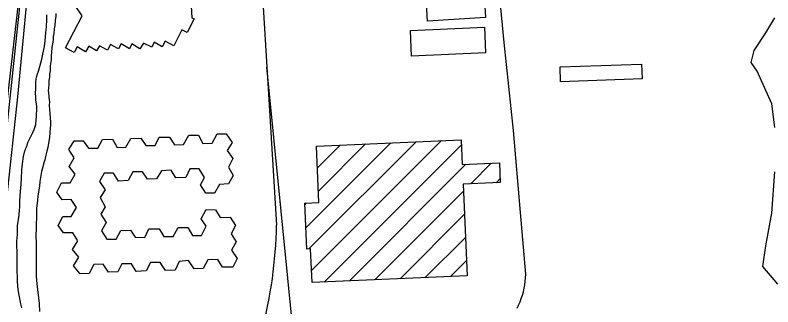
# Model space of a CAD drawing. Extents: x 3313447 to 3351316, y 703786 to 729172.
# Drawn here: x 3326186 to 3327294, y 714045 to 714471 of the extents above; entities that cross this region are included whole.
import ezdxf

# ---------------------------------------------------------------- set-up
doc = ezdxf.new("R2010")
doc.units = 0
for name, color, linetype in [('V-BLDG-OTLN', 7, 'Continuous'), ('V-RAIL-TRAK', 7, 'Continuous'), ('V-ROAD-CNTR', 7, 'Continuous'), ('V-SITE-VEGE', 7, 'Continuous')]:
    doc.layers.add(name, color=color, linetype=linetype)

msp = doc.modelspace()

# ---------------------------------------------------------------- linework, layer by layer
at = {"layer": 'V-BLDG-OTLN'}
for p, q in [((3326615.2, 714129.5), (3326772, 714286.3)), ((3326619.2, 714098.1), (3326809, 714287.9)), ((3326610.7, 714160.4), (3326735, 714284.7)), ((3326627.7, 714248.1), (3326661, 714281.4)), ((3326629.2, 714214.2), (3326698, 714283)), ((3326637.6, 714081.2), (3326838.4, 714281.9)), ((3326674.6, 714082.8), (3326844.9, 714253.2)), ((3326851.9, 714224.8), (3326881.9, 714254.8)), ((3326888.9, 714226.4), (3326894.8, 714232.4)), ((3326711.5, 714084.4), (3326841.2, 714214.1)), ((3326609.2, 714194.2), (3326611.7, 714196.7)), ((3326748.5, 714086.1), (3326842.7, 714180.2)), ((3326785.5, 714087.7), (3326844.2, 714146.3)), ((3326822.5, 714089.3), (3326845.7, 714112.5))]:
    msp.add_line(p, q, dxfattribs=at)
for points in [[(3326439.2, 714553), (3326444.1, 714467.3), (3326447.6, 714465.7), (3326437.2, 714445.8), (3326429.4, 714449.8), (3326417.9, 714426.2), (3326405, 714432.9), (3326400.9, 714424.8), (3326389.1, 714431.5), (3326385.6, 714424.5), (3326373.5, 714430.4), (3326367.9, 714421.8), (3326356.3, 714429.4), (3326352.8, 714422.1), (3326340.7, 714429.3), (3326336.7, 714422.1), (3326325.2, 714428.5), (3326320.6, 714419.9)], [(3326293.2, 714425.8), (3326288.4, 714417.5), (3326276.5, 714424.7), (3326272.2, 714416.4), (3326259.3, 714423.4), (3326283.5, 714470.4), (3326274.3, 714483.6)], [(3326320.6, 714419.9), (3326309, 714426.4), (3326304.5, 714418.8), (3326293.2, 714425.8)], [(3326447.4, 714100.6), (3326439.4, 714112.7), (3326425.4, 714111.3), (3326419.8, 714098.4), (3326405.3, 714098.1), (3326397.7, 714109.7), (3326383.8, 714109.7), (3326377.3, 714097.8), (3326362.8, 714096.7), (3326355.6, 714108), (3326341.9, 714108), (3326336, 714096.2), (3326322.3, 714095.4), (3326314.5, 714107.2), (3326300.7, 714106.6), (3326293.8, 714093.7), (3326280.9, 714093.4), (3326271.2, 714104.7), (3326278.7, 714117.6), (3326269.6, 714128.9), (3326277.3, 714141.5), (3326270.1, 714153.3), (3326256.6, 714153.1), (3326248.6, 714163.8), (3326255.3, 714177), (3326267.6, 714177), (3326275.4, 714190.2), (3326267.6, 714201.7), (3326254.2, 714201.2), (3326246.6, 714212.4), (3326253.6, 714226.1), (3326266.2, 714226.4), (3326273.5, 714238.8), (3326264.9, 714250.1), (3326271.9, 714262.7), (3326264.3, 714275.1), (3326272.1, 714287.7), (3326285, 714287.7), (3326293.1, 714277), (3326306.5, 714276.7), (3326313.2, 714289.3), (3326328, 714289.9), (3326335, 714277.8), (3326347.3, 714278.1), (3326354.8, 714291), (3326369.4, 714291.3), (3326376.9, 714280.8), (3326390.6, 714280.5), (3326396.5, 714292.9), (3326411.5, 714292.9), (3326418.8, 714281.9), (3326431.7, 714282.2), (3326439.7, 714295.9), (3326454, 714295.9), (3326460.2, 714283.8), (3326473.9, 714284.1), (3326481.1, 714297.6), (3326494.3, 714297.8), (3326503.2, 714285), (3326495.6, 714273.4), (3326504, 714261.6), (3326497.5, 714249.2), (3326504.5, 714236.9), (3326497.8, 714224.8), (3326484.7, 714223.7), (3326477.4, 714211), (3326464.3, 714211), (3326456.5, 714223.4), (3326462.6, 714234.1), (3326454.8, 714246.5), (3326441.1, 714246.5), (3326435.2, 714234.1), (3326420.7, 714233.6), (3326414, 714244.8), (3326399.5, 714243.7), (3326392.5, 714231.9), (3326379.4, 714231.4), (3326372.1, 714242.1), (3326357.6, 714242.4), (3326350.9, 714229.7), (3326336.9, 714228.6), (3326329.4, 714240.5), (3326315.7, 714240.2), (3326309, 714228.3), (3326317.3, 714215.7), (3326310.1, 714204.7), (3326317.3, 714191), (3326310.9, 714180.3), (3326319, 714168.4), (3326312, 714156.1), (3326319.8, 714143.7), (3326333.2, 714143.7), (3326340.2, 714156.4), (3326354.4, 714156.9), (3326361.2, 714147), (3326375.1, 714146.2), (3326381.3, 714158.8), (3326396.1, 714159.1), (3326403.1, 714147.6), (3326416.8, 714147.8), (3326424.3, 714160.8)], [(3326424.3, 714160.8), (3326438, 714161), (3326445, 714149.2), (3326458.1, 714149.2), (3326464.9, 714162.9), (3326457.6, 714173.7), (3326464.8, 714187.1), (3326478.8, 714186.9), (3326485.5, 714175.3), (3326500, 714175.9), (3326508.1, 714164), (3326501.7, 714151.4), (3326508.9, 714140.1), (3326502.2, 714128), (3326510.3, 714115.7), (3326503.9, 714103.1), (3326489.1, 714102.8), (3326482.1, 714114.3), (3326467.3, 714113.8), (3326460.6, 714101.1), (3326447.4, 714100.6)]]:
    msp.add_lwpolyline(points, dxfattribs=at)
for points in [[(3326788.9, 714462.6), (3326783.7, 714550), (3326868.1, 714555.1), (3326873.3, 714467.8)], [(3326873.4, 714415.9), (3326765.3, 714411.2), (3326763.6, 714448.9), (3326871.8, 714453.6)], [(3326982.5, 714395.5), (3327101.7, 714399.6), (3327102.4, 714377.9), (3326983.3, 714373.8)], [(3326626.3, 714279.9), (3326838, 714289.2), (3326839.6, 714252.9), (3326893.8, 714255.3), (3326895.1, 714226.7), (3326840.7, 714224.3), (3326846.6, 714090.4), (3326620, 714080.4), (3326617.8, 714129.6), (3326612.1, 714129.3), (3326609.1, 714196.6), (3326630, 714197.6)]]:
    msp.add_lwpolyline(points, close=True, dxfattribs=at)
at = {"layer": 'V-RAIL-TRAK'}
for points in [[(3326118.2, 713819.7), (3326150.7, 714135.1), (3326175.7, 714356.5), (3326189, 714475.3), (3326202.3, 714611.8), (3326217.8, 714755.8), (3326230, 714869.7), (3326247.6, 715034.7), (3326262, 715177.6), (3326279.6, 715339.9), (3326297.7, 715508.7), (3326313.6, 715662.9), (3326331.7, 715829.6), (3326334.9, 715859.6), (3326355.7, 716049.3), (3326373.3, 716213.7), (3326392.5, 716397.5), (3326409.5, 716562.5), (3326426, 716728), (3326444.1, 716891.9), (3326461.2, 717066.6), (3326478.7, 717231), (3326485.9, 717295.3)], [(3326284.2, 715281.7), (3326269.5, 715143.3), (3326258.9, 715028.3), (3326237, 714835.3), (3326209.9, 714572.6), (3326189.1, 714351.7), (3326167.8, 714152.9), (3326147.1, 713952.4), (3326123.6, 713740.7), (3326111, 713605.9), (3326106.1, 713553.7), (3326083.2, 713345.2), (3326062.4, 713143.6)]]:
    msp.add_lwpolyline(points, dxfattribs=at)
at = {"layer": 'V-ROAD-CNTR'}
for points in [[(3326145.7, 714045.9), (3326254.9, 715073.1), (3326288.9, 715407.5), (3326330.3, 715776.6), (3326367.7, 716112.5), (3326392.6, 716356.3), (3326409.6, 716533.2), (3326434.3, 716751.1), (3326463.5, 717024.2), (3326474.8, 717115.9), (3326524.9, 717469.5)], [(3326481, 715661.7), (3326534.8, 714706.8), (3326567.9, 714164.2)], [(3326919.8, 714042.8), (3326922, 714047.5), (3326924.1, 714052.2), (3326925.9, 714057.1), (3326927.5, 714062), (3326928.9, 714067.1), (3326930.1, 714072.1), (3326931, 714077.2), (3326931.7, 714082.4), (3326932.1, 714087.5), (3326932.3, 714092.7), (3326924.9, 714182.6), (3326914.3, 714302.4), (3326901, 714431.1), (3326885.6, 714588.3), (3326872.4, 714731.7), (3326860.7, 714838.4), (3326846.4, 714969.2)], [(3326625.6, 713675.9), (3326553.8, 714395.1)]]:
    msp.add_lwpolyline(points, dxfattribs=at)
msp.add_arc((3325916.1, 714176.1), 651.9, 331.4793, 358.9567, dxfattribs=at)
at = {"layer": 'V-SITE-VEGE'}
for points in [[(3326245.2, 714473.6), (3326245.2, 714469.6), (3326244.3, 714463.1), (3326243.8, 714456.2), (3326242.8, 714451.3), (3326242.3, 714444.3), (3326241.3, 714439.9), (3326241.3, 714435.4), (3326240.8, 714431.9), (3326239.8, 714427), (3326239.3, 714423.5), (3326238.8, 714417.1), (3326238.4, 714412.1), (3326238.4, 714405.7), (3326236.9, 714397.3), (3326236.9, 714389.8), (3326235.9, 714384.9), (3326235.9, 714380.4), (3326234.9, 714375.9), (3326234.9, 714371), (3326234.4, 714364.1), (3326233.9, 714361.1), (3326234.9, 714353.2), (3326234.9, 714350.7), (3326235.9, 714344.7), (3326235.5, 714339.8), (3326236, 714332.8), (3326236.5, 714327.9), (3326237, 714320.5), (3326237.5, 714315.5), (3326237.5, 714310.6), (3326237, 714306.1), (3326236, 714292.7), (3326233.5, 714277.9)], [(3326217.6, 714331.8), (3326217.6, 714337.8), (3326217.1, 714341.7), (3326216.1, 714346.7), (3326216.1, 714350.7), (3326215.6, 714358.1), (3326216.1, 714362.6), (3326216.1, 714373.5), (3326216.6, 714377.4), (3326217.1, 714380.4), (3326218.6, 714385.3), (3326219.6, 714389.3), (3326222, 714396.2), (3326224.5, 714406.7), (3326226, 714414.1), (3326228.4, 714425.5), (3326229.4, 714433.4), (3326230.4, 714445.8), (3326231.4, 714453.7), (3326231.9, 714465.1), (3326231.9, 714471.6)], [(3327296.5, 714307), (3327292.2, 714341.6), (3327270.6, 714389.2), (3327261.9, 714402.1), (3327266.2, 714419.4), (3327283.5, 714445.4), (3327296.5, 714467)], [(3326195.6, 714043.5), (3326194.1, 714049.4), (3326191.6, 714061.8), (3326190.1, 714070.2), (3326189.1, 714081.6), (3326189.1, 714088.6), (3326188.6, 714096.5), (3326188.6, 714124.7), (3326188.1, 714134.6), (3326188.1, 714140.6), (3326188.6, 714146.5), (3326189.1, 714150), (3326189.1, 714163.4), (3326191.5, 714178.7), (3326192, 714187.2), (3326192.5, 714190.1), (3326192.5, 714198.6), (3326193, 714207.5), (3326194.4, 714224.3), (3326194.9, 714232.7), (3326195.4, 714245.1), (3326196.4, 714254), (3326197.9, 714264.4), (3326199.8, 714272.9), (3326200.8, 714274.8), (3326201.3, 714276.8), (3326203.3, 714280.8), (3326204.3, 714285.3), (3326207.3, 714290.7), (3326211.7, 714299.6), (3326213.7, 714304.1), (3326215.7, 714311.5), (3326216.2, 714318), (3326217.1, 714323.4), (3326217.1, 714326.9), (3326217.6, 714331.8)], [(3326233.5, 714277.9), (3326232.1, 714272.4), (3326230.1, 714264.5), (3326229.1, 714260), (3326227.1, 714254.1), (3326226.1, 714249.6), (3326224.2, 714242.7), (3326221.7, 714228.3), (3326221.2, 714221.9), (3326218.7, 714206.5), (3326218.2, 714200.6), (3326216.8, 714188.7), (3326216.8, 714174.8), (3326216.3, 714166.4), (3326216.3, 714159.4), (3326215.8, 714149), (3326216.3, 714137.1), (3326216.4, 714089.6), (3326217.4, 714078.7), (3326220.9, 714050), (3326221.4, 714038.1)], [(3327300.8, 714077.9), (3327279.2, 714103.8), (3327283.5, 714134.1), (3327292.2, 714181.6), (3327296.5, 714242.2)]]:
    msp.add_lwpolyline(points, dxfattribs=at)

doc.saveas('drawing.dxf')
